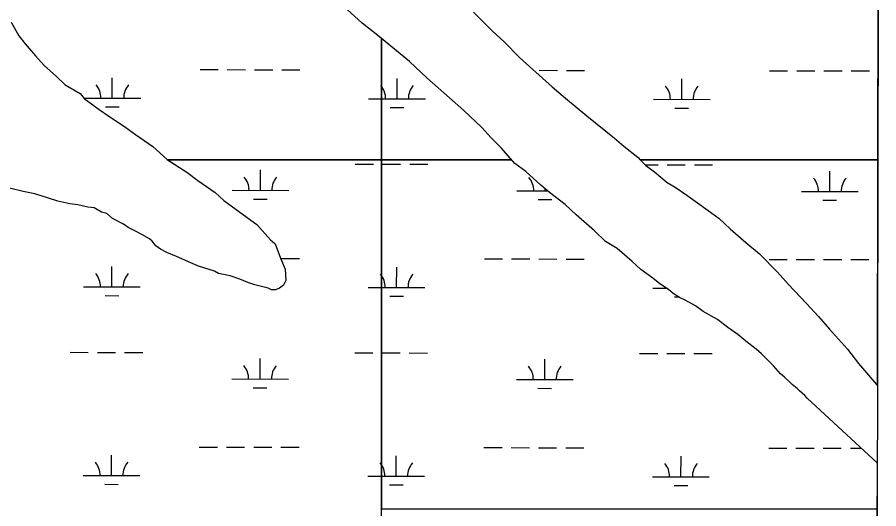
# Model space of a CAD drawing. Extents: x 3187622 to 3225504, y 800805 to 826213.
# Drawn here: x 3221730 to 3223249, y 822767 to 823634 of the extents above; entities that cross this region are included whole.
import ezdxf

# ---------------------------------------------------------------- set-up
doc = ezdxf.new("R2010")
doc.units = 0
for name, color, linetype in [('V-GRID-FRAM', 7, 'Continuous'), ('V-SITE-VEGE', 7, 'Continuous'), ('V-WETL-SWMP', 7, 'Continuous')]:
    doc.layers.add(name, color=color, linetype=linetype)

msp = doc.modelspace()

# ---------------------------------------------------------------- linework, layer by layer
at = {"layer": 'V-GRID-FRAM'}
msp.add_lwpolyline([(3191838.8, 824434.1), (3223248.6, 824370.1), (3223219.5, 806183.5), (3191793.9, 806247.5), (3191838.8, 824434.1)], dxfattribs=at)
at = {"layer": 'V-SITE-VEGE'}
for p, q in [((3223246.4, 822983.9), (3223248.6, 824370.1)), ((3222337.8, 823623.4), (3222311.4, 823647.4)), ((3222534, 823642.5), (3222567.3, 823610)), ((3221719.1, 823624.9), (3221732.8, 823601)), ((3222368.4, 823599.3), (3222337.8, 823623.4)), ((3222567.3, 823610), (3222588.1, 823590.2)), ((3221732.8, 823601), (3221743.9, 823586.9)), ((3222371.9, 823596.3), (3222368.4, 823599.3)), ((3222421.2, 823555.4), (3222371.9, 823596.3)), ((3222371.9, 823596.3), (3222371.9, 822767.1)), ((3222371.9, 822287.1), (3222371.9, 823596.3)), ((3221743.9, 823586.9), (3221761.9, 823565.7)), ((3222588.1, 823590.2), (3222615.8, 823562)), ((3221761.9, 823565.7), (3221777.2, 823548.8)), ((3221777.2, 823548.8), (3221799.4, 823529)), ((3222451.7, 823527.1), (3222421.2, 823555.4)), ((3222615.8, 823562), (3222672.7, 823511.1)), ((3221799.4, 823529), (3221814.6, 823514.8)), ((3222492, 823491.7), (3222451.7, 823527.1)), ((3221814.6, 823514.8), (3221841.1, 823499.2)), ((3222672.7, 823511.1), (3222696.3, 823491.2)), ((3221841.1, 823499.2), (3221848, 823490.7)), ((3221848, 823490.7), (3221874.4, 823470.9)), ((3222517, 823469.1), (3222492, 823491.7)), ((3222696.3, 823491.2), (3222733.8, 823460.1)), ((3221874.4, 823470.9), (3221891.1, 823459.5)), ((3221891.1, 823459.5), (3221918.9, 823441.1)), ((3222548.9, 823439.4), (3222517, 823469.1)), ((3222733.8, 823460.1), (3222782.5, 823420.4)), ((3221918.9, 823441.1), (3221938.4, 823426.9)), ((3221938.4, 823426.9), (3221969, 823405.6)), ((3222565.5, 823421.1), (3222548.9, 823439.4)), ((3222583.5, 823402.7), (3222565.5, 823421.1)), ((3222782.5, 823420.4), (3222799.1, 823406.3)), ((3221969, 823405.6), (3221994, 823383)), ((3222607.1, 823375.9), (3222583.5, 823402.7)), ((3222799.1, 823406.3), (3222824.2, 823386.5)), ((3221994, 823383), (3222028.8, 823360.3)), ((3222824.2, 823386.5), (3222838, 823372.3)), ((3222626.5, 823361.7), (3222607.1, 823375.9)), ((3222838, 823372.3), (3222853.3, 823361)), ((3222028.8, 823360.3), (3222048.2, 823346.1)), ((3222652.9, 823337.7), (3222626.5, 823361.7)), ((3222853.3, 823361), (3222875.5, 823342.6)), ((3222048.2, 823346.1), (3222078.9, 823324.8)), ((3222668.2, 823324.9), (3222652.9, 823337.7)), ((3222875.5, 823342.6), (3222889.5, 823334.1)), ((3221740.1, 823326.5), (3221716.3, 823332.4)), ((3221761.1, 823322.1), (3221740.1, 823326.5)), ((3221784.8, 823314.9), (3221761.1, 823322.1)), ((3222078.9, 823324.8), (3222094.1, 823310.7)), ((3222696, 823303.7), (3222668.2, 823324.9)), ((3222889.5, 823334.1), (3222910.3, 823319.9)), ((3221801.5, 823309.2), (3221784.8, 823314.9)), ((3221822.5, 823304.8), (3221801.5, 823309.2)), ((3222094.1, 823310.7), (3222128.9, 823285.1)), ((3222910.3, 823319.9), (3222947.9, 823292.9)), ((3221836.5, 823303.2), (3221822.5, 823304.8)), ((3221854.6, 823298.9), (3221836.5, 823303.2)), ((3221865.8, 823297.4), (3221854.6, 823298.9)), ((3221878.3, 823290.3), (3221865.8, 823297.4)), ((3221888.1, 823287.4), (3221878.3, 823290.3)), ((3222715.4, 823285.3), (3222696, 823303.7)), ((3222947.9, 823292.9), (3222967.3, 823278.7)), ((3221897.8, 823278.9), (3221888.1, 823287.4)), ((3221917.3, 823268.9), (3221897.8, 823278.9)), ((3222128.9, 823285.1), (3222152.5, 823268.1)), ((3222747.4, 823257), (3222715.4, 823285.3)), ((3222967.3, 823278.7), (3222986.8, 823260.4)), ((3221925.7, 823263.2), (3221917.3, 823268.9)), ((3221939.6, 823256.1), (3221925.7, 823263.2)), ((3222152.5, 823268.1), (3222176.1, 823241.3)), ((3222986.8, 823260.4), (3223014.5, 823236.3)), ((3221949.4, 823250.4), (3221939.6, 823256.1)), ((3221963.3, 823243.3), (3221949.4, 823250.4)), ((3222766.8, 823238.6), (3222747.4, 823257)), ((3221967.5, 823239), (3221963.3, 823243.3)), ((3221974.4, 823230.6), (3221967.5, 823239)), ((3221982.7, 823224.9), (3221974.4, 823230.6)), ((3222176.1, 823241.3), (3222184.4, 823234.2)), ((3222184.4, 823234.2), (3222194, 823208.9)), ((3222787.7, 823225.8), (3222766.8, 823238.6)), ((3223014.5, 823236.3), (3223038.2, 823216.5)), ((3221993.9, 823219.2), (3221982.7, 823224.9)), ((3222010.6, 823212), (3221993.9, 823219.2)), ((3222814.1, 823203.2), (3222787.7, 823225.8)), ((3223038.2, 823216.5), (3223070.1, 823184)), ((3222035.7, 823200.6), (3222010.6, 823212)), ((3222049.6, 823194.9), (3222035.7, 823200.6)), ((3222194, 823208.9), (3222202.2, 823189.3)), ((3222829.3, 823189), (3222814.1, 823203.2)), ((3222077.6, 823186.2), (3222049.6, 823194.9)), ((3222084.5, 823182), (3222077.6, 823186.2)), ((3222202.2, 823189.3), (3222203.4, 823169.7)), ((3222850.2, 823173.4), (3222829.3, 823189)), ((3223070.1, 823184), (3223089.5, 823162.8)), ((3222105.5, 823177.6), (3222084.5, 823182)), ((3222122.2, 823171.8), (3222105.5, 823177.6)), ((3222136.2, 823166.1), (3222122.2, 823171.8)), ((3222203.4, 823169.7), (3222199.1, 823161.3)), ((3222862.7, 823163.5), (3222850.2, 823173.4)), ((3222148.7, 823161.8), (3222136.2, 823166.1)), ((3222172.5, 823155.9), (3222148.7, 823161.8)), ((3222178, 823153.1), (3222172.5, 823155.9)), ((3222192.1, 823155.8), (3222185, 823153)), ((3222199.1, 823161.3), (3222192.1, 823155.8)), ((3222878, 823153.6), (3222862.7, 823163.5)), ((3222886.3, 823146.5), (3222878, 823153.6)), ((3223089.5, 823162.8), (3223121.3, 823128.9)), ((3222185, 823153), (3222178, 823153.1)), ((3222897.5, 823139.4), (3222886.3, 823146.5)), ((3222907.2, 823135.1), (3222897.5, 823139.4)), ((3222925.3, 823125.1), (3222907.2, 823135.1)), ((3222939.2, 823115.2), (3222925.3, 823125.1)), ((3223121.3, 823128.9), (3223142.1, 823106.3)), ((3222964.3, 823101), (3222939.2, 823115.2)), ((3222982.4, 823086.8), (3222964.3, 823101)), ((3223142.1, 823106.3), (3223161.5, 823083.8)), ((3223000.4, 823074.1), (3222982.4, 823086.8)), ((3223161.5, 823083.8), (3223193.4, 823048.5)), ((3223014.3, 823062.7), (3223000.4, 823074.1)), ((3223032.4, 823048.6), (3223014.3, 823062.7)), ((3223042.1, 823040.1), (3223032.4, 823048.6)), ((3223193.4, 823048.5), (3223212.7, 823023.1)), ((3223062.9, 823018.9), (3223042.1, 823040.1)), ((3223075.4, 823004.8), (3223062.9, 823018.9)), ((3223212.7, 823023.1), (3223244.6, 822986.4)), ((3223082.3, 822999.1), (3223075.4, 823004.8)), ((3223092.1, 822990.6), (3223082.3, 822999.1)), ((3223096.2, 822986.4), (3223092.1, 822990.6)), ((3223104.5, 822979.3), (3223096.2, 822986.4)), ((3223244.6, 822986.4), (3223246.4, 822983.9)), ((3223108.7, 822975.1), (3223104.5, 822979.3)), ((3223118.4, 822966.6), (3223108.7, 822975.1)), ((3223122.6, 822962.3), (3223118.4, 822966.6)), ((3223246.2, 822847.4), (3223122.6, 822962.3)), ((3223246.1, 822767.1), (3223246.2, 822847.4)), ((3222371.9, 822767.1), (3223246.1, 822767.1))]:
    msp.add_line(p, q, dxfattribs=at)
at = {"layer": 'V-WETL-SWMP'}
for p, q in [((3223247, 823382.4), (3223248.6, 824370.1)), ((3222337.8, 823623.4), (3222311.4, 823647.4)), ((3222534, 823642.5), (3222567.3, 823610)), ((3221719.1, 823624.9), (3221732.8, 823601)), ((3222368.4, 823599.3), (3222337.8, 823623.4)), ((3222567.3, 823610), (3222588.1, 823590.2)), ((3221732.8, 823601), (3221743.9, 823586.9)), ((3222421.2, 823555.4), (3222368.4, 823599.3)), ((3221743.9, 823586.9), (3221761.9, 823565.7)), ((3222588.1, 823590.2), (3222615.8, 823562)), ((3221761.9, 823565.7), (3221777.2, 823548.8)), ((3221777.2, 823548.8), (3221799.4, 823529)), ((3222451.7, 823527.1), (3222421.2, 823555.4)), ((3222615.8, 823562), (3222672.7, 823511.1)), ((3222052.2, 823541.4), (3222084.2, 823541.3)), ((3222100.2, 823541.3), (3222132.2, 823541.2)), ((3222148.2, 823541.2), (3222180.2, 823541.1)), ((3222196.2, 823541.1), (3222228.2, 823541)), ((3222650.1, 823540.2), (3222682.1, 823540.1)), ((3222698.1, 823540.1), (3222730.1, 823540)), ((3223056, 823539.3), (3223088, 823539.3)), ((3223104, 823539.2), (3223136, 823539.2)), ((3223152, 823539.1), (3223184, 823539.1)), ((3223200, 823539), (3223232, 823539)), ((3221799.4, 823529), (3221814.6, 823514.8)), ((3221897.5, 823490.9), (3221897.5, 823526.9)), ((3222399.4, 823489.9), (3222399.4, 823525.9)), ((3222492, 823491.7), (3222451.7, 823527.1)), ((3222901.3, 823488.9), (3222901.4, 823524.9)), ((3221814.6, 823514.8), (3221841.1, 823499.2)), ((3222672.7, 823511.1), (3222696.3, 823491.2)), ((3221841.1, 823499.2), (3221848, 823490.7)), ((3221847.7, 823491), (3221947.5, 823490.8)), ((3221848, 823490.7), (3221874.4, 823470.9)), ((3222349.4, 823490), (3222449.4, 823489.8)), ((3222517, 823469.1), (3222492, 823491.7)), ((3222696.3, 823491.2), (3222733.8, 823460.1)), ((3222851.3, 823489), (3222951.3, 823488.8)), ((3221885.4, 823475.5), (3221909.4, 823475.5)), ((3222387.3, 823474.5), (3222411.3, 823474.5)), ((3222889.2, 823473.5), (3222913.2, 823473.4)), ((3221874.4, 823470.9), (3221891.1, 823459.5)), ((3221891.1, 823459.5), (3221918.9, 823441.1)), ((3222548.9, 823439.4), (3222517, 823469.1)), ((3222733.8, 823460.1), (3222782.5, 823420.4)), ((3221918.9, 823441.1), (3221938.4, 823426.9)), ((3221938.4, 823426.9), (3221969, 823405.6)), ((3222565.5, 823421.1), (3222548.9, 823439.4)), ((3222583.5, 823402.7), (3222565.5, 823421.1)), ((3222782.5, 823420.4), (3222799.1, 823406.3)), ((3221969, 823405.6), (3221994, 823383)), ((3222601.4, 823382.4), (3222583.5, 823402.7)), ((3222799.1, 823406.3), (3222824.2, 823386.5)), ((3221994, 823383), (3221994.9, 823382.4)), ((3221994.9, 823382.4), (3222601.4, 823382.4)), ((3222601.4, 823382.4), (3221994.9, 823382.4)), ((3221994.9, 823382.4), (3222028.8, 823360.3)), ((3222607.1, 823375.9), (3222601.4, 823382.4)), ((3222824.2, 823386.5), (3222828.1, 823382.4)), ((3222828.1, 823382.4), (3223247, 823382.4)), ((3223247, 823382.4), (3222828.1, 823382.4)), ((3222828.1, 823382.4), (3222838, 823372.3)), ((3223246.4, 822983.9), (3223247, 823382.4)), ((3222325.7, 823374.6), (3222357.7, 823374.6)), ((3222373.7, 823374.5), (3222405.7, 823374.5)), ((3222421.7, 823374.4), (3222453.7, 823374.4)), ((3222626.5, 823361.7), (3222607.1, 823375.9)), ((3222836.8, 823373.6), (3222859.6, 823373.6)), ((3222838, 823372.3), (3222853.3, 823361)), ((3222875.6, 823373.5), (3222907.6, 823373.5)), ((3222923.6, 823373.4), (3222955.6, 823373.4)), ((3222028.8, 823360.3), (3222048.2, 823346.1)), ((3222158.6, 823328.6), (3222158.6, 823364.6)), ((3222652.9, 823337.7), (3222626.5, 823361.7)), ((3222853.3, 823361), (3222875.5, 823342.6)), ((3223162.4, 823326.5), (3223162.4, 823362.5)), ((3222048.2, 823346.1), (3222078.8, 823324.8)), ((3222668.2, 823324.9), (3222652.9, 823337.7)), ((3222875.5, 823342.6), (3222889.5, 823334.1)), ((3221740.1, 823326.5), (3221716.3, 823332.4)), ((3221761, 823322.1), (3221740.1, 823326.5)), ((3221784.8, 823314.9), (3221761, 823322.1)), ((3222078.8, 823324.8), (3222094.1, 823310.7)), ((3222108.6, 823328.7), (3222208.6, 823328.5)), ((3222610.5, 823327.6), (3222665.1, 823327.5)), ((3222660.5, 823327.5), (3222660.5, 823331.4)), ((3222696, 823303.7), (3222668.2, 823324.9)), ((3222889.5, 823334.1), (3222910.3, 823319.9)), ((3223112.4, 823326.6), (3223212.4, 823326.4)), ((3221801.5, 823309.2), (3221784.8, 823314.9)), ((3221822.5, 823304.8), (3221801.5, 823309.2)), ((3222094.1, 823310.7), (3222128.9, 823285.1)), ((3222146.5, 823313.1), (3222170.5, 823313.1)), ((3222648.4, 823312.1), (3222672.4, 823312.1)), ((3222910.3, 823319.9), (3222947.9, 823292.9)), ((3223150.3, 823311.1), (3223174.3, 823311.1)), ((3221836.5, 823303.2), (3221822.5, 823304.8)), ((3221854.6, 823298.9), (3221836.5, 823303.2)), ((3221865.8, 823297.4), (3221854.6, 823298.9)), ((3221878.3, 823290.3), (3221865.8, 823297.4)), ((3221888.1, 823287.4), (3221878.3, 823290.3)), ((3222715.4, 823285.3), (3222696, 823303.7)), ((3222947.9, 823292.9), (3222967.3, 823278.7)), ((3221897.8, 823278.9), (3221888.1, 823287.4)), ((3221917.3, 823268.9), (3221897.8, 823278.9)), ((3222128.9, 823285.1), (3222152.5, 823268.1)), ((3222747.4, 823257), (3222715.4, 823285.3)), ((3222967.3, 823278.7), (3222986.8, 823260.4)), ((3221925.7, 823263.2), (3221917.3, 823268.9)), ((3221939.6, 823256.1), (3221925.7, 823263.2)), ((3222152.5, 823268.1), (3222176.1, 823241.3)), ((3222986.8, 823260.4), (3223014.5, 823236.3)), ((3221949.4, 823250.4), (3221939.6, 823256.1)), ((3221963.3, 823243.3), (3221949.4, 823250.4)), ((3222766.8, 823238.6), (3222747.4, 823257)), ((3221967.5, 823239), (3221963.3, 823243.3)), ((3221974.4, 823230.6), (3221967.5, 823239)), ((3221982.7, 823224.9), (3221974.4, 823230.6)), ((3222176.1, 823241.3), (3222184.4, 823234.2)), ((3222184.4, 823234.2), (3222194, 823208.9)), ((3222787.7, 823225.8), (3222766.8, 823238.6)), ((3223014.5, 823236.3), (3223038.2, 823216.5)), ((3221993.9, 823219.2), (3221982.7, 823224.9)), ((3222010.6, 823212), (3221993.9, 823219.2)), ((3222814.1, 823203.2), (3222787.7, 823225.8)), ((3223038.2, 823216.5), (3223070.1, 823184)), ((3222035.7, 823200.6), (3222010.6, 823212)), ((3222049.6, 823194.9), (3222035.7, 823200.6)), ((3222194, 823208.9), (3222202.2, 823189.3)), ((3222195.5, 823208.4), (3222227.5, 823208.3)), ((3222553.4, 823207.7), (3222585.4, 823207.6)), ((3222601.4, 823207.6), (3222633.4, 823207.5)), ((3222649.4, 823207.5), (3222681.4, 823207.4)), ((3222697.4, 823207.4), (3222729.4, 823207.3)), ((3222829.3, 823189), (3222814.1, 823203.2)), ((3223055.3, 823206.7), (3223087.3, 823206.6)), ((3223103.3, 823206.6), (3223135.3, 823206.5)), ((3223151.3, 823206.5), (3223183.3, 823206.4)), ((3223199.3, 823206.4), (3223231.3, 823206.3)), ((3221896.8, 823158.3), (3221896.9, 823194.3)), ((3222077.6, 823186.2), (3222049.6, 823194.9)), ((3222084.5, 823182), (3222077.6, 823186.2)), ((3222202.2, 823189.3), (3222203.4, 823169.6)), ((3222398.7, 823157.3), (3222398.8, 823193.3)), ((3222850.2, 823173.4), (3222829.3, 823189)), ((3223070.1, 823184), (3223089.5, 823162.8)), ((3222105.5, 823177.6), (3222084.5, 823182)), ((3222122.2, 823171.8), (3222105.5, 823177.6)), ((3222136.2, 823166.1), (3222122.2, 823171.8)), ((3222203.4, 823169.6), (3222199.1, 823161.3)), ((3222862.7, 823163.5), (3222850.2, 823173.4)), ((3221846.8, 823158.4), (3221946.8, 823158.2)), ((3222148.7, 823161.8), (3222136.2, 823166.1)), ((3222172.5, 823155.9), (3222148.7, 823161.8)), ((3222178, 823153.1), (3222172.5, 823155.9)), ((3222192.1, 823155.8), (3222185, 823153)), ((3222199.1, 823161.3), (3222192.1, 823155.8)), ((3222348.7, 823157.4), (3222448.7, 823157.2)), ((3222850.6, 823156.3), (3222873.8, 823156.3)), ((3222878, 823153.6), (3222862.7, 823163.5)), ((3222886.3, 823146.5), (3222878, 823153.6)), ((3223089.5, 823162.8), (3223121.3, 823128.9)), ((3221884.7, 823142.9), (3221908.7, 823142.8)), ((3222185, 823153), (3222178, 823153.1)), ((3222386.7, 823141.8), (3222410.7, 823141.8)), ((3222897.5, 823139.4), (3222886.3, 823146.5)), ((3222888.6, 823140.8), (3222895.3, 823140.8)), ((3222907.2, 823135.1), (3222897.5, 823139.4)), ((3222925.3, 823125.1), (3222907.2, 823135.1)), ((3222939.2, 823115.2), (3222925.3, 823125.1)), ((3223121.3, 823128.9), (3223142.1, 823106.3)), ((3222964.3, 823101), (3222939.2, 823115.2)), ((3222982.4, 823086.8), (3222964.3, 823101)), ((3223142.1, 823106.3), (3223161.5, 823083.8)), ((3223000.4, 823074.1), (3222982.4, 823086.8)), ((3223161.5, 823083.8), (3223193.4, 823048.5)), ((3223014.3, 823062.7), (3223000.4, 823074.1)), ((3223032.4, 823048.6), (3223014.3, 823062.7)), ((3223042.1, 823040.1), (3223032.4, 823048.6)), ((3223193.4, 823048.5), (3223212.7, 823023.1)), ((3221823.1, 823043), (3221855.1, 823042.9)), ((3221871.1, 823042.9), (3221903.1, 823042.8)), ((3221919.1, 823042.8), (3221951.1, 823042.7)), ((3222325, 823042), (3222357, 823041.9)), ((3222373, 823041.9), (3222405, 823041.8)), ((3222421, 823041.8), (3222453, 823041.7)), ((3222826.9, 823040.9), (3222858.9, 823040.9)), ((3222874.9, 823040.9), (3222906.9, 823040.8)), ((3222922.9, 823040.8), (3222954.9, 823040.7)), ((3223062.9, 823018.9), (3223042.1, 823040.1)), ((3222157.9, 822995.9), (3222158, 823031.9)), ((3222659.8, 822994.9), (3222659.9, 823030.9)), ((3223075.4, 823004.8), (3223062.9, 823018.9)), ((3223212.7, 823023.1), (3223244.6, 822986.4)), ((3223082.3, 822999.1), (3223075.4, 823004.8)), ((3222107.9, 822996), (3222207.9, 822995.8)), ((3222609.8, 822995), (3222709.8, 822994.8)), ((3223092.1, 822990.6), (3223082.3, 822999.1)), ((3223096.2, 822986.4), (3223092.1, 822990.6)), ((3223104.5, 822979.3), (3223096.2, 822986.4)), ((3223244.6, 822986.4), (3223246.4, 822983.9)), ((3222145.9, 822980.5), (3222169.9, 822980.4)), ((3222647.8, 822979.5), (3222671.8, 822979.4)), ((3223108.7, 822975.1), (3223104.5, 822979.3)), ((3223118.4, 822966.6), (3223108.7, 822975.1)), ((3223122.6, 822962.3), (3223118.4, 822966.6)), ((3223246.2, 822847.4), (3223122.6, 822962.3)), ((3222050.8, 822876), (3222082.8, 822876)), ((3222098.8, 822875.9), (3222130.8, 822875.9)), ((3222146.8, 822875.8), (3222178.8, 822875.8)), ((3222194.8, 822875.7), (3222226.8, 822875.7)), ((3222552.7, 822875), (3222584.7, 822874.9)), ((3222600.7, 822874.9), (3222632.7, 822874.8)), ((3222648.7, 822874.8), (3222680.7, 822874.7)), ((3222696.7, 822874.7), (3222728.7, 822874.6)), ((3223054.6, 822874), (3223086.6, 822873.9)), ((3223102.6, 822873.9), (3223134.6, 822873.8)), ((3223150.6, 822873.8), (3223182.6, 822873.7)), ((3223198.6, 822873.7), (3223218, 822873.7)), ((3221896.1, 822825.6), (3221896.2, 822861.6)), ((3222398, 822824.6), (3222398.1, 822860.6)), ((3222899.9, 822823.6), (3222900, 822859.6)), ((3223245.9, 822693.4), (3223246.2, 822847.4)), ((3221846.1, 822825.7), (3221946.1, 822825.5)), ((3222348, 822824.7), (3222448, 822824.5)), ((3222849.9, 822823.7), (3222949.9, 822823.5)), ((3221884.1, 822810.2), (3221908.1, 822810.1)), ((3222386, 822809.2), (3222410, 822809.1)), ((3222887.9, 822808.1), (3222911.9, 822808.1))]:
    msp.add_line(p, q, dxfattribs=at)
for centre, start, end in [((3221842.2, 823491.5), 359.1115, 40.6551), ((3221952.7, 823491.3), 139.1115, 180.6551), ((3222344.1, 823490.5), 359.1115, 40.6551), ((3222454.6, 823490.3), 139.1115, 180.6551), ((3222846, 823489.5), 359.1115, 40.6551), ((3222956.5, 823489.3), 139.1115, 180.6551), ((3222103.3, 823329.1), 359.1115, 40.6551), ((3222213.8, 823328.9), 139.1115, 180.6551), ((3222605.2, 823328.1), 359.1115, 40.6551), ((3223107.1, 823327.1), 359.1115, 40.6551), ((3223217.6, 823326.9), 139.1115, 180.6551), ((3221841.5, 823158.9), 359.1115, 40.6551), ((3221952, 823158.6), 139.1115, 180.6551), ((3222343.4, 823157.8), 359.1115, 40.6551), ((3222453.9, 823157.6), 139.1115, 180.6551), ((3222102.6, 822996.5), 359.1115, 40.6551), ((3222213.1, 822996.2), 139.1115, 180.6551), ((3222604.5, 822995.4), 359.1115, 40.6551), ((3222715, 822995.2), 139.1115, 180.6551), ((3221840.9, 822826.2), 359.1115, 40.6551), ((3221951.3, 822826), 139.1115, 180.6551), ((3222342.8, 822825.2), 359.1115, 40.6551), ((3222453.2, 822824.9), 139.1115, 180.6551), ((3222844.7, 822824.1), 359.1115, 40.6551), ((3222955.2, 822823.9), 139.1115, 180.6551)]:
    msp.add_arc(centre, 35.2, start, end, dxfattribs=at)

doc.saveas('drawing.dxf')
